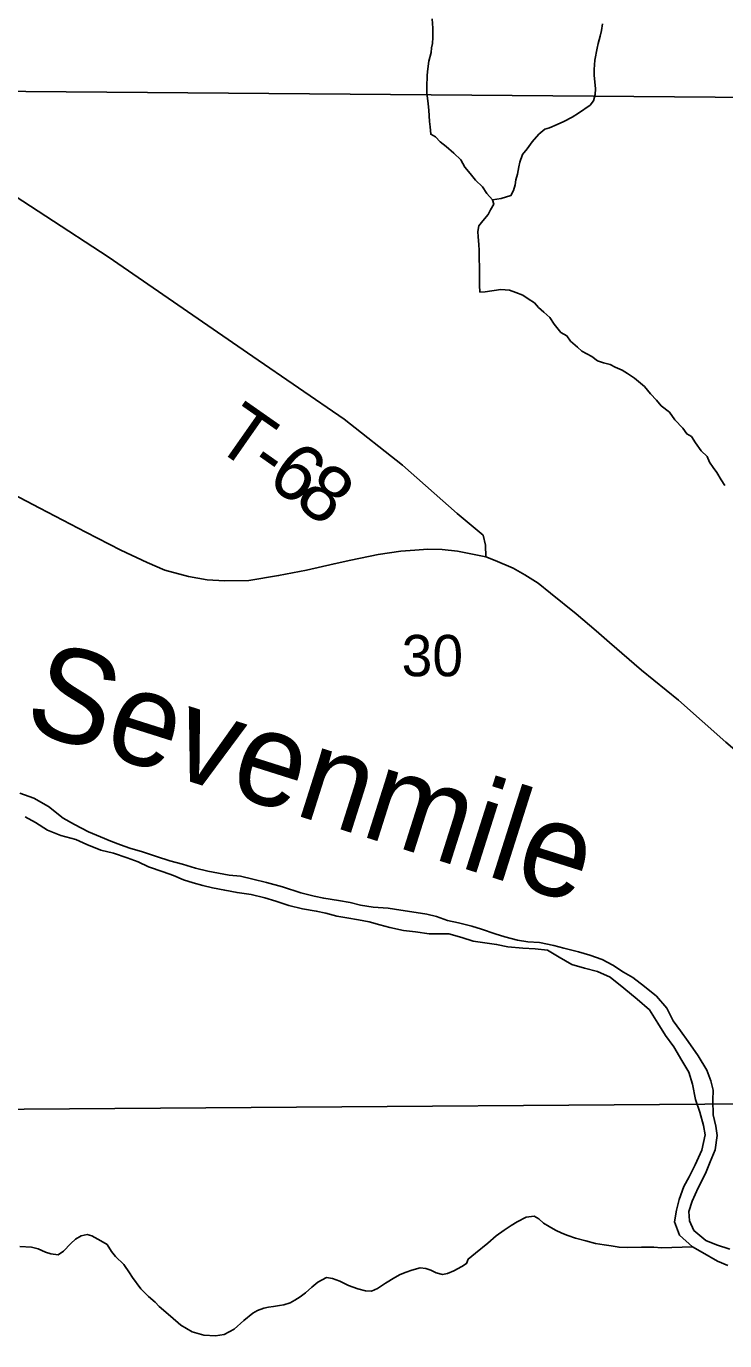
# Model space of a CAD drawing. Extents: x 1310247 to 1552180, y 377264 to 706493.
# Drawn here: x 1378920 to 1382657, y 549499 to 556532 of the extents above; entities that cross this region are included whole.
import ezdxf

# ---------------------------------------------------------------- set-up
doc = ezdxf.new("R2010")
doc.units = 0
for name, color, linetype in [('GM_X_Major_River', 7, 'Continuous'), ('GM_X_Major_River_Text', 7, 'Continuous'), ('GM_X_Minor_River', 7, 'Continuous'), ('GM_X_Section', 7, 'Continuous'), ('GM_X_Section_Text', 7, 'Continuous'), ('GM_X_Township_Road', 7, 'Continuous'), ('GM_X_Township_Road_Text', 7, 'Continuous'), ('GM_X_US_Route', 7, 'Continuous')]:
    doc.layers.add(name, color=color, linetype=linetype)

msp = doc.modelspace()

# ---------------------------------------------------------------- linework, layer by layer
at = {"layer": 'GM_X_Major_River'}
for points in [[(1382684.4, 549989), (1382613, 550011.3), (1382555.7, 550035.1), (1382491.3, 550089.2), (1382468.9, 550140), (1382464.5, 550190.3), (1382482.3, 550245.8), (1382514.5, 550317), (1382553, 550394), (1382578.9, 550455.3), (1382605, 550520.6), (1382615.4, 550596.4), (1382609, 550646.8), (1382594.9, 550707.3), (1382593.3, 550785.5), (1382595, 550839.6), (1382582.6, 550890.1), (1382560.3, 550946.9), (1382514.7, 551022.5), (1382461.1, 551100.3), (1382420.8, 551157.7), (1382380.5, 551211.1), (1382346.5, 551278.3), (1382292.5, 551342.1), (1382228, 551394.2), (1382165.5, 551442.2), (1382114.4, 551471.9), (1382057.4, 551507.7), (1382000.4, 551539.6), (1381935, 551561.7), (1381873.5, 551579.6), (1381796.1, 551600.1), (1381742.5, 551613.8), (1381664.9, 551630.2), (1381603, 551634.1), (1381547.2, 551641.9), (1381479.7, 551660), (1381428.1, 551675.7), (1381354.9, 551702), (1381303.3, 551717.6), (1381231.8, 551735.9), (1381174.1, 551747.7), (1381114.7, 551769.6), (1381063.1, 551781.2), (1381005.3, 551791), (1380923.6, 551803.6), (1380855.9, 551813.7), (1380775.9, 551818.2), (1380708.3, 551830.3), (1380652.6, 551844.1), (1380590.9, 551854), (1380511.2, 551866.5), (1380459.5, 551878.2), (1380388, 551896.4), (1380290.9, 551927.5), (1380205.5, 551950.2), (1380132, 551968.5), (1380066.5, 551984.6), (1380004.6, 551990.5), (1379948.9, 552000.3), (1379891.2, 552012.1), (1379825.6, 552028.2), (1379756.2, 552048.4), (1379688.7, 552066.5), (1379617.4, 552090.8), (1379542.1, 552115.2), (1379474.6, 552135.3), (1379423.1, 552152.9), (1379371.7, 552172.6), (1379316.3, 552194.4), (1379253.2, 552222.4), (1379178.3, 552260.8), (1379117.3, 552294.8), (1379039.2, 552357.3), (1378960.5, 552401.9), (1378885.3, 552428.2)], [(1378913.4, 552303.1), (1378968.4, 552271.3), (1379033.2, 552231.2), (1379104.4, 552203), (1379185.8, 552180.4), (1379243, 552154.6), (1379318.1, 552124.2), (1379385.7, 552108), (1379459, 552083.7), (1379518.4, 552061.8), (1379573.6, 552034), (1379652.8, 552007.5), (1379708.2, 551987.8), (1379761.6, 551966), (1379813.1, 551948.4), (1379864.7, 551934.8), (1379916.4, 551923.2), (1379982, 551909.1), (1380047.7, 551897), (1380123.5, 551886.6), (1380197, 551868.3), (1380254.4, 551850.5), (1380323.8, 551828.3), (1380397.3, 551810), (1380471, 551797.7), (1380522.7, 551786), (1380582.2, 551770.1), (1380634.1, 551762.5), (1380697.7, 551750.5), (1380753.5, 551740.8), (1380811, 551724.9), (1380864.6, 551709.2), (1380938.2, 551694.9), (1381002, 551686.9), (1381075.8, 551676.6), (1381125.8, 551677), (1381179.8, 551675.4), (1381249.3, 551657.2), (1381310.8, 551637.2), (1381436.3, 551619.3), (1381496, 551607.4), (1381575.8, 551598.9), (1381641.8, 551596.8), (1381707.6, 551588.8), (1381770.5, 551550.8), (1381839.4, 551512.5), (1381906.8, 551492.4), (1381976.3, 551474.2), (1382043.4, 551444), (1382117.7, 551385.6), (1382187.9, 551327.3), (1382254.1, 551269.1), (1382298, 551197.6), (1382339.9, 551132.2), (1382384, 551070.7), (1382427.8, 550999.2), (1382463.9, 550935.9), (1382483.9, 550871.1), (1382499.4, 550790.5), (1382523.2, 550721.6), (1382543, 550650.8), (1382551.5, 550600.4), (1382534.9, 550518.8), (1382498.4, 550439.8), (1382466.3, 550376.6), (1382438.7, 550323.4), (1382412.4, 550254), (1382398.7, 550198.3), (1382388.7, 550134.5), (1382414.5, 550063.5), (1382484.6, 550001.2), (1382537.7, 549971.5), (1382618.3, 549924.9), (1382673.6, 549901.2)]]:
    msp.add_lwpolyline(points, dxfattribs=at)
at = {"layer": 'GM_X_Minor_River'}
for points in [[(1381063.5, 556174.2), (1381062.4, 556206.3), (1381064.1, 556270.5), (1381069, 556304.5), (1381074.1, 556346.5), (1381085.4, 556392.3), (1381088, 556416.3), (1381092.7, 556440.3), (1381095.5, 556472.3), (1381094.9, 556522.5), (1381092.2, 556572.8)], [(1381414.4, 555604.5), (1381460.5, 555611), (1381513.1, 555627.8), (1381525.8, 555653.5), (1381534.6, 555683.4), (1381539.4, 555711.4), (1381548.2, 555741.2), (1381555.3, 555781.2), (1381559.9, 555805.2), (1381575, 555846.9), (1381599.8, 555876.3), (1381626.9, 555913.7), (1381662, 555954.9), (1381694.7, 555982.1), (1381719, 555989.4), (1381759.5, 556006.4), (1381795.9, 556023.4), (1381840.6, 556046.3), (1381875.2, 556067.4), (1381936.4, 556109.9), (1381955, 556133.4), (1381963.9, 556167.3), (1381964.7, 556197.4), (1381961.8, 556235.6), (1381958.7, 556269.8), (1381957.5, 556302), (1381960.9, 556352), (1381974.6, 556415.9), (1381979.3, 556439.8), (1381990.4, 556479.7), (1381997.2, 556509.6), (1382002.1, 556545.6)], [(1382658.1, 554074.7), (1382636.9, 554105.4), (1382613.9, 554144.2), (1382594.6, 554170.8), (1382575.4, 554199.4), (1382562.2, 554229.9), (1382531, 554260.9), (1382500.2, 554303.9), (1382479, 554336.6), (1382453.4, 554351.3), (1382432.2, 554382), (1382389.4, 554427.4), (1382360.5, 554468.3), (1382317.3, 554501.6), (1382292.2, 554532.4), (1382259, 554565.5), (1382228.1, 554604.5), (1382173.2, 554650.1), (1382135.9, 554675.3), (1382108.3, 554692.1), (1382070.8, 554709.2), (1382043.1, 554722), (1382007.3, 554731), (1381975.6, 554741.9), (1381946.2, 554764.8), (1381892.9, 554794.4), (1381869.5, 554815.1), (1381832.3, 554848.2), (1381811.1, 554876.9), (1381779.5, 554893.9), (1381744.7, 554939), (1381721.6, 554973.7), (1381688.4, 555002.8), (1381661, 555027.6), (1381639.7, 555052.3), (1381604.2, 555073.3), (1381576.8, 555094.2), (1381539.1, 555107.2), (1381505.4, 555120.2), (1381459.5, 555123.5), (1381375.1, 555111.8), (1381347.1, 555110.5), (1381344, 555146.8), (1381345.5, 555200.9), (1381343.1, 555333.4), (1381341.9, 555365.6), (1381337, 555405.9), (1381335.8, 555434), (1381340.6, 555464), (1381363.3, 555491.4), (1381390.2, 555524.8), (1381402.9, 555550.6), (1381421.8, 555580.2), (1381414.4, 555604.5), (1381383.3, 555637.4), (1381360.2, 555674.2), (1381323.2, 555709.3), (1381294.1, 555744.3), (1381267, 555779.1), (1381244, 555817.9), (1381206.9, 555853), (1381165.9, 555888.3), (1381134.5, 555913.3), (1381109.2, 555940.1), (1381083.6, 555954.8), (1381080.7, 555995), (1381077.4, 556023.2), (1381073.1, 556083.6), (1381070, 556117.8), (1381066.8, 556148), (1381063.5, 556174.2)], [(1382484.6, 550001.2), (1382318, 549995.4), (1382278, 550000.4), (1382211.9, 550000.1), (1382137.7, 549998), (1382091.6, 549999.1), (1382049.7, 550006.2), (1382011.7, 550011.2), (1381965.8, 550018.3), (1381914.1, 550033.6), (1381858.3, 550047.1), (1381816.6, 550062.1), (1381784.8, 550074.9), (1381751.1, 550089.8), (1381717.5, 550110.6), (1381687.9, 550127.4), (1381662.4, 550152), (1381636.6, 550164.7), (1381594.4, 550159.7), (1381545.7, 550135), (1381513.2, 550115.8), (1381476.5, 550090.7), (1381433.7, 550059.8), (1381388.7, 550021), (1381323.2, 549966.6), (1381284.4, 549935.6), (1381275.8, 549911.8), (1381249.4, 549896.5), (1381206.8, 549873.6), (1381174.3, 549858.4), (1381146.2, 549853.1), (1381112.3, 549862), (1381084.6, 549876.7), (1381056.7, 549885.4), (1381026.7, 549888.1), (1380982.4, 549877.3), (1380952.1, 549866), (1380919.7, 549852.8), (1380891.2, 549837.6), (1380842.4, 549806.8), (1380799.6, 549777.9), (1380767.2, 549764.7), (1380735.2, 549765.5), (1380693.4, 549776.6), (1380643.7, 549793.8), (1380598.1, 549817), (1380558.4, 549832), (1380526.5, 549836.8), (1380479.8, 549812), (1380447.1, 549784.8), (1380414.3, 549755.7), (1380385.7, 549734.4), (1380357.2, 549715.1), (1380330.8, 549701.8), (1380298.5, 549690.6), (1380274.4, 549687.2), (1380242.2, 549682), (1380216, 549678.7), (1380189.9, 549673.3), (1380157.5, 549660.2), (1380131.1, 549646.8), (1380084.1, 549608), (1380032.8, 549561.3), (1379978, 549532.7), (1379931.8, 549525.9), (1379869.7, 549529.5), (1379808, 549547), (1379746.8, 549582.6), (1379691.8, 549630), (1379630.9, 549681.5), (1379609.4, 549706.1), (1379574.1, 549735), (1379533, 549776), (1379488.3, 549837.1), (1379472.9, 549861.5), (1379441.9, 549906.3), (1379396.8, 549949.4), (1379375.4, 549976), (1379352.3, 550014.6), (1379318.7, 550033.4), (1379271.2, 550060.6), (1379245.3, 550067.3), (1379213.1, 550060.1), (1379182.6, 550042.9), (1379158, 550019.5), (1379119, 549978.5), (1379090.4, 549959.2), (1379050.5, 549964.2), (1379022.6, 549972.9), (1378982.9, 549989.9), (1378947.1, 549998.8), (1378885, 550002.4)]]:
    msp.add_lwpolyline(points, dxfattribs=at)
at = {"layer": 'GM_X_Section'}
for points in [[(1378767.7, 561584.2), (1384223.8, 561481.6), (1384123.8, 556141.5), (1378698.4, 556185.4), (1378767.5, 561400.2)], [(1384123.8, 556141.5), (1384006.7, 550774.6), (1378663.5, 550736.9), (1378695.2, 556131.5), (1378698.4, 556185.4)], [(1378663.5, 550736.9), (1384006.7, 550774.6), (1383873.1, 545465.3), (1378613.8, 545511.6)]]:
    msp.add_lwpolyline(points, close=True, dxfattribs=at)
at = {"layer": 'GM_X_Township_Road'}
msp.add_lwpolyline([(1381379, 553692.6), (1381376.2, 553756.4), (1381363.9, 553809.4), (1381225.3, 553926.2), (1380932.1, 554183.1), (1380620.7, 554430.5), (1380131.4, 554765.2), (1379357.4, 555298.3), (1378688.8, 555734.3), (1378688.9, 555741.4)], dxfattribs=at)
at = {"layer": 'GM_X_US_Route'}
for points in [[(1381525.3, 553633.3), (1381428.7, 553674), (1381379, 553692.6), (1381226.4, 553723.8), (1381145.6, 553732.8), (1381069.1, 553734.2), (1380999.2, 553729.5), (1380923.1, 553723.4), (1380802.6, 553705.4), (1380656.6, 553675.9), (1380566.4, 553656.8), (1380419.6, 553622.8), (1380270.1, 553592.8), (1380111.3, 553567.2), (1379980.2, 553565.4), (1379887.2, 553571.1), (1379787.9, 553587.8), (1379661, 553621.8), (1379565.9, 553662.5), (1379425.9, 553728.9), (1379239.3, 553825), (1378991.7, 553954.6), (1378743.5, 554084.2)], [(1384859.3, 550815), (1384633.8, 551007.9), (1384347, 551252.9), (1384040.7, 551518.5), (1383766.9, 551754.1), (1383516.5, 551964.8), (1383269.9, 552178.8), (1383052.1, 552368.3), (1382858.4, 552533.7), (1382661.8, 552701.4), (1382409, 552925.8), (1382211.5, 553086.9), (1382041, 553235.3), (1381969.2, 553297.6), (1381862.4, 553388.9), (1381723.8, 553499.3), (1381659.3, 553553.2), (1381586.9, 553597.7), (1381525.6, 553633.2), (1381525.3, 553633.3)]]:
    msp.add_lwpolyline(points, dxfattribs=at)

# ---------------------------------------------------------------- texts
at = {"layer": 'GM_X_Major_River_Text'}
msp.add_text('Sevenmile', height=499.97, rotation=342.39768, dxfattribs=at).set_placement((1378891.6, 552777.3))
at = {"layer": 'GM_X_Section_Text'}
msp.add_text('30', height=221, rotation=0.00001, dxfattribs=at).set_placement((1380928, 553054.5))
at = {"layer": 'GM_X_Township_Road_Text'}
for s, rotation, p in [('T', 325.02378, (1379912.5, 554288.4)), ('-', 324.78128, (1380096.1, 554160)), ('6', 324.09965, (1380196, 554089.5)), ('8', 322.57641, (1380344, 553982.4))]:
    msp.add_text(s, height=300, rotation=rotation, dxfattribs=at).set_placement(p)

doc.saveas('drawing.dxf')
